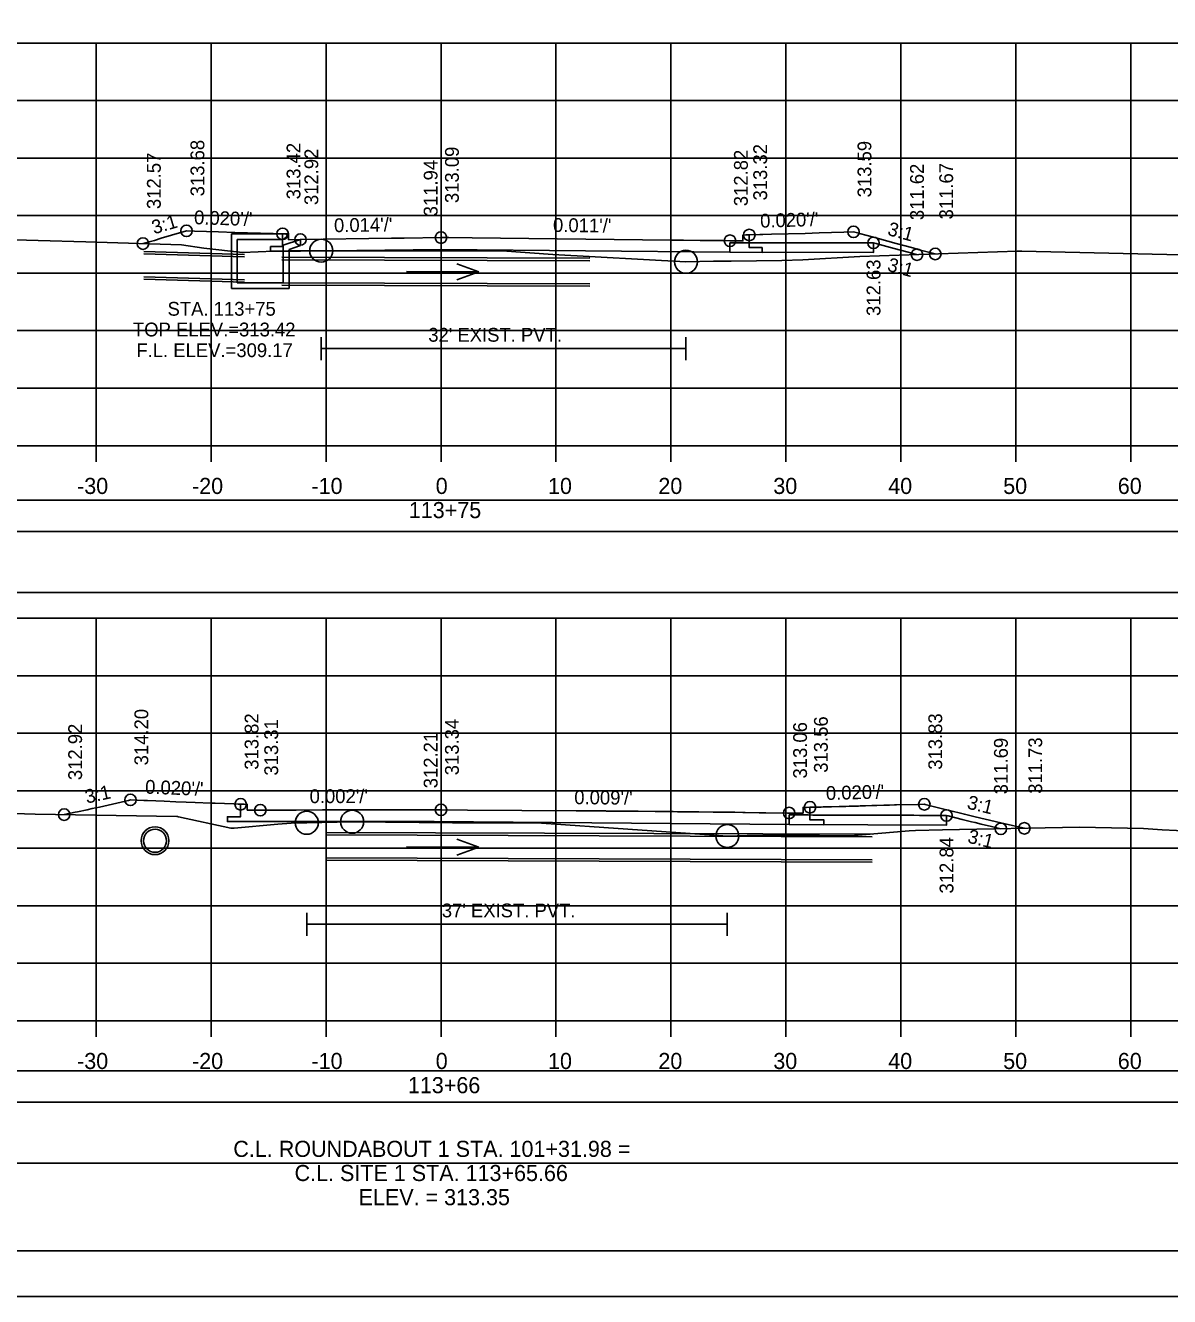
# Model space of a CAD drawing. Extents: x 1370538 to 1372872, y 376220 to 381127.
# Drawn here: x 1371339.1 to 1371438.7, y 380258.4 to 380368.9 of the extents above; entities that cross this region are included whole.
import ezdxf

# ---------------------------------------------------------------- set-up
doc = ezdxf.new("R2010")
doc.units = 0
for name, color, linetype in [('R_Border', 7, 'Continuous'), ('R_Border Notes', 7, 'Continuous'), ('R_Border PE', 7, 'Continuous'), ('R_Border Prem', 7, 'Continuous'), ('R_Dimension', 7, 'Continuous'), ('R_Fin Surface', 7, 'Continuous'), ('R_Grid', 7, 'Continuous'), ('R_Horz Alg Annot', 7, 'Continuous'), ('R_No Plot', 7, 'Continuous'), ('R_Water', 7, 'Continuous'), ('R_Water Annot', 7, 'Continuous'), ('R_Xsect Elev', 7, 'Continuous'), ('R_Xsect Slope', 7, 'Continuous'), ('T_Detection Zones', 7, 'Continuous')]:
    doc.layers.add(name, color=color, linetype=linetype)

msp = doc.modelspace()

# ---------------------------------------------------------------- linework, layer by layer
at = {"layer": 'R_Border'}
for p, q in [((1371364.87, 380341.81), (1371364.87, 380339.81)), ((1371396.6, 380341.81), (1371396.6, 380339.81)), ((1371364.87, 380340.81), (1371396.6, 380340.81)), ((1371363.61, 380291.76), (1371363.61, 380289.76)), ((1371400.2, 380291.76), (1371400.2, 380289.76)), ((1371363.61, 380290.76), (1371400.2, 380290.76))]:
    msp.add_line(p, q, dxfattribs=at)
for points in [[(1371375.31, 380349.44), (1371363.06, 380349.29), (1371360.47, 380349.27), (1371360.47, 380349.68), (1371361.51, 380349.69), (1371361.51, 380350.79)], [(1371402.11, 380350.69), (1371402.11, 380349.6), (1371403.23, 380349.59), (1371403.23, 380349.17), (1371400.43, 380349.19), (1371375.31, 380349.44)], [(1371374.7, 380299.69), (1371359.57, 380299.68), (1371356.71, 380299.69), (1371356.71, 380300.1), (1371357.86, 380300.1), (1371357.86, 380301.19)], [(1371407.39, 380300.93), (1371407.39, 380299.83), (1371408.6, 380299.83), (1371408.6, 380299.41), (1371405.58, 380299.43), (1371374.7, 380299.69)]]:
    msp.add_lwpolyline(points, dxfattribs=at)
at = {"layer": 'R_Border Notes'}
msp.add_line((1371533.47, 380262.37), (1371217.29, 380262.37), dxfattribs=at)
at = {"layer": 'R_Border Prem'}
for p, q in [((1371225.29, 380332.37), (1371525.29, 380332.37)), ((1371345.29, 380330.97), (1371345.29, 380332.37)), ((1371355.29, 380330.97), (1371355.29, 380332.37)), ((1371365.29, 380330.97), (1371365.29, 380332.37)), ((1371375.29, 380330.97), (1371375.29, 380332.37)), ((1371385.29, 380330.97), (1371385.29, 380332.37)), ((1371395.29, 380330.97), (1371395.29, 380332.37)), ((1371405.29, 380330.97), (1371405.29, 380332.37)), ((1371415.29, 380330.97), (1371415.29, 380332.37)), ((1371425.29, 380330.97), (1371425.29, 380332.37)), ((1371435.29, 380330.97), (1371435.29, 380332.37)), ((1371225.29, 380282.37), (1371525.29, 380282.37)), ((1371345.29, 380280.97), (1371345.29, 380282.37)), ((1371355.29, 380280.97), (1371355.29, 380282.37)), ((1371365.29, 380280.97), (1371365.29, 380282.37)), ((1371375.29, 380280.97), (1371375.29, 380282.37)), ((1371385.29, 380280.97), (1371385.29, 380282.37)), ((1371395.29, 380280.97), (1371395.29, 380282.37)), ((1371405.29, 380280.97), (1371405.29, 380282.37)), ((1371415.29, 380280.97), (1371415.29, 380282.37)), ((1371425.29, 380280.97), (1371425.29, 380282.37)), ((1371435.29, 380280.97), (1371435.29, 380282.37))]:
    msp.add_line(p, q, dxfattribs=at)
at = {"layer": 'R_Dimension'}
for points in [[(1371329.05, 380350.53), (1371340.23, 380350.22), (1371344.38, 380350.1), (1371352.72, 380349.82), (1371354.65, 380349.53), (1371358.02, 380349.18), (1371360.74, 380349.27), (1371362, 380349.3), (1371364.79, 380349.32), (1371364.87, 380349.32), (1371366.61, 380349.32), (1371380.61, 380349.3), (1371385.02, 380348.99), (1371396.6, 380348.36), (1371398.99, 380348.41), (1371400.53, 380348.4), (1371404.93, 380348.46), (1371406.78, 380348.54), (1371411.74, 380348.82), (1371425.42, 380349.27), (1371425.62, 380349.28), (1371425.82, 380349.28), (1371439.69, 380348.97)], [(1371330.63, 380300.63), (1371339.99, 380300.33), (1371352.32, 380300.12), (1371352.38, 380300.12), (1371352.42, 380300.11), (1371352.44, 380300.1), (1371357.01, 380299.1), (1371357.3, 380299.12), (1371361.08, 380299.45), (1371362.25, 380299.54), (1371363.61, 380299.58), (1371367.56, 380299.67), (1371376.29, 380299.57), (1371384.04, 380299.56), (1371399.06, 380298.49), (1371400.2, 380298.43), (1371401.93, 380298.47), (1371405.15, 380298.48), (1371405.52, 380298.49), (1371410.91, 380298.44), (1371416.03, 380298.88), (1371416.58, 380298.92), (1371418.93, 380298.96), (1371430.83, 380299.19), (1371436.41, 380299.07), (1371438.02, 380298.96), (1371440.53, 380298.84)]]:
    msp.add_lwpolyline(points, dxfattribs=at)
at = {"layer": 'R_Fin Surface'}
for points in [[(1371349.36, 380349.94), (1371350.35, 380350.22), (1371350.95, 380350.4), (1371351.84, 380350.66), (1371353.15, 380351.05), (1371353.84, 380351.03), (1371355.92, 380350.96), (1371357.35, 380350.91), (1371360.68, 380350.81), (1371361, 380350.8), (1371361, 380350.8), (1371361.02, 380350.8), (1371361.02, 380350.8), (1371361.06, 380350.8), (1371361.08, 380350.8), (1371361.51, 380350.79), (1371361.71, 380350.78), (1371362.02, 380350.78), (1371362.03, 380350.4), (1371362.03, 380350.28), (1371363.06, 380350.29), (1371370.97, 380350.4), (1371370.99, 380350.4), (1371371.05, 380350.4), (1371372.09, 380350.41), (1371375.29, 380350.46)], [(1371375.29, 380350.46), (1371375.97, 380350.46), (1371378.01, 380350.44), (1371395.28, 380350.24), (1371395.5, 380350.24), (1371396.38, 380350.23), (1371397.83, 380350.22), (1371398.11, 380350.21), (1371399.85, 380350.2), (1371400.43, 380350.19), (1371401.24, 380350.18), (1371401.55, 380350.18), (1371401.55, 380350.49), (1371401.55, 380350.68), (1371401.81, 380350.69), (1371402.11, 380350.69), (1371403.03, 380350.72), (1371403.29, 380350.73), (1371404.05, 380350.75), (1371406.96, 380350.83), (1371408.18, 380350.87), (1371410.33, 380350.94), (1371411.18, 380350.96), (1371411.63, 380350.84), (1371411.71, 380350.82), (1371413.02, 380350.46), (1371413.45, 380350.34), (1371414.89, 380349.95), (1371416.34, 380349.56), (1371416.9, 380349.41), (1371418.29, 380349.04)], [(1371342.51, 380300.29), (1371343.46, 380300.49), (1371343.66, 380300.53), (1371344.5, 380300.71), (1371344.95, 380300.81), (1371345.58, 380300.95), (1371346.33, 380301.12), (1371346.72, 380301.21), (1371347.83, 380301.47), (1371347.84, 380301.47), (1371348.07, 380301.52), (1371348.1, 380301.53), (1371348.27, 380301.57), (1371349.44, 380301.52), (1371349.75, 380301.51), (1371351.2, 380301.45), (1371352.23, 380301.41), (1371353.13, 380301.37), (1371353.9, 380301.34), (1371355.27, 380301.29), (1371355.65, 380301.28), (1371357.27, 380301.22), (1371357.63, 380301.2), (1371357.63, 380301.2), (1371357.86, 380301.19), (1371358.16, 380301.19), (1371358.43, 380301.18), (1371358.43, 380301.04), (1371358.43, 380300.68), (1371358.6, 380300.68), (1371358.77, 380300.68), (1371359.57, 380300.68), (1371359.9, 380300.68), (1371360.18, 380300.68), (1371361.77, 380300.69), (1371362.29, 380300.69), (1371362.7, 380300.69), (1371364.98, 380300.7), (1371365.78, 380300.7), (1371365.89, 380300.7), (1371366.31, 380300.7), (1371366.67, 380300.7), (1371370.39, 380300.7), (1371370.62, 380300.71), (1371372.3, 380300.72), (1371372.42, 380300.72), (1371372.45, 380300.72), (1371372.69, 380300.72), (1371373.15, 380300.72), (1371373.29, 380300.72), (1371373.5, 380300.72), (1371374.55, 380300.71), (1371375.29, 380300.71)], [(1371375.29, 380300.71), (1371377.59, 380300.69), (1371387.05, 380300.62), (1371388.49, 380300.61), (1371388.87, 380300.61), (1371389.07, 380300.61), (1371389.39, 380300.61), (1371389.59, 380300.61), (1371389.69, 380300.6), (1371389.72, 380300.6), (1371389.82, 380300.6), (1371390.65, 380300.59), (1371390.66, 380300.59), (1371390.71, 380300.59), (1371390.78, 380300.59), (1371392.27, 380300.58), (1371392.39, 380300.58), (1371392.44, 380300.58), (1371393.91, 380300.56), (1371393.98, 380300.56), (1371394.14, 380300.56), (1371395.5, 380300.55), (1371395.87, 380300.54), (1371396.21, 380300.54), (1371397.19, 380300.53), (1371397.73, 380300.52), (1371398.96, 380300.51), (1371399.28, 380300.5), (1371399.87, 380300.5), (1371400.36, 380300.49), (1371400.86, 380300.49), (1371401.55, 380300.48), (1371401.76, 380300.47), (1371402.97, 380300.46), (1371403.54, 380300.45), (1371405.43, 380300.43), (1371405.47, 380300.43), (1371405.58, 380300.43), (1371406.32, 380300.42), (1371406.36, 380300.42), (1371406.44, 380300.42), (1371406.54, 380300.42), (1371406.57, 380300.42), (1371406.63, 380300.42), (1371406.79, 380300.42), (1371406.79, 380300.63), (1371406.79, 380300.92), (1371406.95, 380300.92), (1371407.09, 380300.92), (1371407.39, 380300.93), (1371407.69, 380300.94), (1371407.72, 380300.94), (1371407.72, 380300.94), (1371407.74, 380300.94), (1371408.36, 380300.95), (1371408.54, 380300.96), (1371408.56, 380300.96), (1371409.03, 380300.97), (1371409.11, 380300.97), (1371409.25, 380300.98), (1371409.92, 380301), (1371410.26, 380301.01), (1371410.39, 380301.01), (1371410.51, 380301.01), (1371410.81, 380301.02), (1371411.06, 380301.03), (1371411.52, 380301.04), (1371411.62, 380301.04), (1371411.75, 380301.05), (1371412.22, 380301.06), (1371412.76, 380301.07), (1371413.22, 380301.08), (1371413.82, 380301.1), (1371413.84, 380301.1), (1371413.88, 380301.1), (1371414.16, 380301.11), (1371414.31, 380301.11), (1371414.75, 380301.13), (1371414.92, 380301.13), (1371416.82, 380301.18), (1371416.93, 380301.18), (1371416.95, 380301.18), (1371417.34, 380301.19), (1371417.42, 380301.17), (1371417.42, 380301.17), (1371419.03, 380300.77), (1371419.41, 380300.68), (1371420.83, 380300.33), (1371421.76, 380300.11), (1371422.64, 380299.9), (1371423.99, 380299.58), (1371424.37, 380299.49), (1371425.9, 380299.13), (1371425.91, 380299.13), (1371426.04, 380299.1)]]:
    msp.add_lwpolyline(points, dxfattribs=at)
at = {"layer": 'R_Grid'}
for p, q in [((1371225.29, 380367.37), (1371525.29, 380367.37)), ((1371345.29, 380332.37), (1371345.29, 380367.37)), ((1371355.29, 380332.37), (1371355.29, 380367.37)), ((1371365.29, 380332.37), (1371365.29, 380367.37)), ((1371375.29, 380332.37), (1371375.29, 380367.37)), ((1371385.29, 380332.37), (1371385.29, 380367.37)), ((1371395.29, 380332.37), (1371395.29, 380367.37)), ((1371405.29, 380332.37), (1371405.29, 380367.37)), ((1371415.29, 380332.37), (1371415.29, 380367.37)), ((1371425.29, 380332.37), (1371425.29, 380367.37)), ((1371435.29, 380332.37), (1371435.29, 380367.37)), ((1371225.29, 380362.37), (1371525.29, 380362.37)), ((1371225.29, 380357.37), (1371525.29, 380357.37)), ((1371225.29, 380352.37), (1371525.29, 380352.37)), ((1371225.29, 380347.37), (1371525.29, 380347.37)), ((1371225.29, 380342.37), (1371525.29, 380342.37)), ((1371225.29, 380337.37), (1371525.29, 380337.37)), ((1371225.29, 380332.37), (1371525.29, 380332.37)), ((1371225.29, 380317.37), (1371525.29, 380317.37)), ((1371345.29, 380282.37), (1371345.29, 380317.37)), ((1371355.29, 380282.37), (1371355.29, 380317.37)), ((1371365.29, 380282.37), (1371365.29, 380317.37)), ((1371375.29, 380282.37), (1371375.29, 380317.37)), ((1371385.29, 380282.37), (1371385.29, 380317.37)), ((1371395.29, 380282.37), (1371395.29, 380317.37)), ((1371405.29, 380282.37), (1371405.29, 380317.37)), ((1371415.29, 380282.37), (1371415.29, 380317.37)), ((1371425.29, 380282.37), (1371425.29, 380317.37)), ((1371435.29, 380282.37), (1371435.29, 380317.37)), ((1371225.29, 380312.37), (1371525.29, 380312.37)), ((1371225.29, 380307.37), (1371525.29, 380307.37)), ((1371225.29, 380302.37), (1371525.29, 380302.37)), ((1371225.29, 380297.37), (1371525.29, 380297.37)), ((1371225.29, 380292.37), (1371525.29, 380292.37)), ((1371225.29, 380287.37), (1371525.29, 380287.37)), ((1371225.29, 380282.37), (1371525.29, 380282.37))]:
    msp.add_line(p, q, dxfattribs=at)
at = {"layer": 'R_Horz Alg Annot'}
for points in [[(1371400.43, 380350.02), (1371402.82, 380350.01), (1371403.29, 380350.01), (1371404.39, 380350.01), (1371406.96, 380350), (1371408.33, 380350), (1371410.33, 380350), (1371410.44, 380350), (1371410.46, 380350), (1371411.56, 380350), (1371411.71, 380350), (1371411.86, 380350), (1371412.92, 380350), (1371413.15, 380349.94), (1371413.25, 380349.91), (1371413.42, 380349.87), (1371413.45, 380349.86), (1371414.72, 380349.52), (1371415.83, 380349.22), (1371415.94, 380349.19), (1371416.34, 380349.08), (1371416.46, 380349.05), (1371416.7, 380348.98)], [(1371400.43, 380350.02), (1371400.43, 380349.19), (1371412.92, 380349.17), (1371412.92, 380350)], [(1371405.58, 380300.26), (1371406.32, 380300.26), (1371406.37, 380300.26), (1371407.24, 380300.26), (1371407.65, 380300.25), (1371407.72, 380300.25), (1371407.85, 380300.25), (1371408.56, 380300.25), (1371408.86, 380300.25), (1371409.89, 380300.25), (1371410.43, 380300.25), (1371411.52, 380300.24), (1371412, 380300.24), (1371412.37, 380300.24), (1371413.44, 380300.24), (1371414.31, 380300.23), (1371414.56, 380300.23), (1371414.71, 380300.23), (1371416.43, 380300.23), (1371416.92, 380300.22), (1371416.93, 380300.22), (1371416.93, 380300.22), (1371417.02, 380300.22), (1371417.42, 380300.22), (1371417.63, 380300.22), (1371419.01, 380300.21), (1371419.27, 380300.21), (1371419.4, 380300.18), (1371419.41, 380300.18), (1371420.62, 380299.88), (1371421.09, 380299.76), (1371421.45, 380299.67), (1371421.76, 380299.6), (1371422.28, 380299.47), (1371423.17, 380299.26), (1371423.29, 380299.23), (1371423.99, 380299.06), (1371423.99, 380299.06), (1371424, 380299.06)], [(1371405.58, 380300.26), (1371405.58, 380299.43), (1371419.27, 380299.38), (1371419.27, 380300.21)]]:
    msp.add_lwpolyline(points, dxfattribs=at)
at = {"layer": 'R_No Plot'}
for p, q in [((1371349.45, 380349.26), (1371358.19, 380349)), ((1371361.45, 380348.75), (1371388.25, 380348.66)), ((1371349.45, 380346.84), (1371358.19, 380346.58)), ((1371361.45, 380346.33), (1371388.25, 380346.24)), ((1371365.29, 380298.73), (1371412.8, 380298.58)), ((1371365.29, 380296.32), (1371412.8, 380296.17)), ((1371204.89, 380258.39), (1371538.22, 380258.39))]:
    msp.add_line(p, q, dxfattribs=at)
for points in [[(1371204.88, 380471.72), (1371538.22, 380471.72), (1371538.22, 380258.39), (1371204.88, 380258.39)], [(1371451.21, 380467.83), (1371451.21, 380457.95), (1371486.94, 380457.95), (1371486.94, 380455.03), (1371510.14, 380455.03), (1371510.14, 380430.7), (1371533.47, 380430.7), (1371533.47, 380262.37), (1371217.29, 380262.37), (1371217.29, 380467.83)]]:
    msp.add_lwpolyline(points, close=True, dxfattribs=at)
for centre, radius in [((1371353.15, 380351.05), 0.5), ((1371361.51, 380350.79), 0.5), ((1371375.29, 380350.46), 0.5), ((1371375.29, 380350.46), 0.5), ((1371402.11, 380350.69), 0.5), ((1371411.18, 380350.96), 0.5), ((1371349.36, 380349.94), 0.5), ((1371363.06, 380350.29), 0.5), ((1371364.87, 380349.32), 1), ((1371400.43, 380350.19), 0.5), ((1371412.92, 380350), 0.5), ((1371396.6, 380348.36), 1), ((1371416.7, 380348.98), 0.5), ((1371418.29, 380349.04), 0.5), ((1371348.27, 380301.57), 0.5), ((1371357.86, 380301.19), 0.5), ((1371375.29, 380300.71), 0.5), ((1371375.29, 380300.71), 0.5), ((1371407.39, 380300.93), 0.5), ((1371417.34, 380301.19), 0.5), ((1371342.51, 380300.29), 0.5), ((1371359.57, 380300.68), 0.5), ((1371363.61, 380299.58), 1), ((1371367.56, 380299.67), 1), ((1371405.58, 380300.43), 0.5), ((1371419.27, 380300.21), 0.5), ((1371350.41, 380298.02), 1.21), ((1371400.2, 380298.43), 1), ((1371424, 380299.06), 0.5), ((1371426.04, 380299.1), 0.5)]:
    msp.add_circle(centre, radius, dxfattribs=at)
at = {"layer": 'R_Water'}
for p, q in [((1371357.07, 380350.79), (1371361.82, 380350.79)), ((1371357.07, 380349.29), (1371357.07, 380350.79)), ((1371357.57, 380349.29), (1371357.57, 380350.29)), ((1371357.57, 380350.29), (1371361.57, 380350.29)), ((1371361.91, 380350.62), (1371361.57, 380350.29)), ((1371363.07, 380350.31), (1371361.57, 380349.79)), ((1371361.91, 380350.62), (1371361.82, 380350.79)), ((1371349.45, 380349.05), (1371358.19, 380348.79)), ((1371361.57, 380349.29), (1371361.57, 380349.79)), ((1371363.07, 380349.78), (1371362.07, 380349.43)), ((1371362.07, 380349.29), (1371362.07, 380349.43)), ((1371361.45, 380348.54), (1371388.25, 380348.45)), ((1371349.45, 380347.05), (1371358.19, 380346.79)), ((1371361.45, 380346.54), (1371388.25, 380346.45)), ((1371365.29, 380298.53), (1371412.8, 380298.37)), ((1371365.29, 380296.53), (1371412.8, 380296.37))]:
    msp.add_line(p, q, dxfattribs=at)
for points in [[(1371363.07, 380349.78), (1371363.07, 380350.31)], [(1371362.07, 380349.29), (1371362.07, 380346.04), (1371359.57, 380346.04), (1371357.07, 380346.04), (1371357.07, 380349.29)], [(1371361.57, 380349.29), (1371361.57, 380346.54), (1371359.57, 380346.54), (1371357.57, 380346.54), (1371357.57, 380349.29)]]:
    msp.add_lwpolyline(points, dxfattribs=at)
msp.add_circle((1371350.41, 380298.02), 1, dxfattribs=at)
at = {"layer": 'R_Water Annot'}
for p, q in [((1371378.59, 380347.48), (1371376.67, 380348.18)), ((1371372.3, 380347.5), (1371378.59, 380347.48)), ((1371378.59, 380347.48), (1371376.66, 380346.78)), ((1371378.59, 380297.47), (1371376.67, 380298.17)), ((1371372.3, 380297.49), (1371378.59, 380297.47)), ((1371378.59, 380297.47), (1371376.66, 380296.77))]:
    msp.add_line(p, q, dxfattribs=at)
at = {"layer": 'R_Xsect Elev'}
for p, q in [((1371375.29, 380349.31), (1371375.29, 380359.31)), ((1371375.29, 380299.58), (1371375.29, 380309.58))]:
    msp.add_line(p, q, dxfattribs=at)
at = {"layer": 'T_Detection Zones'}
for points in [[(1371217.73, 380324.92), (1371532.86, 380324.92), (1371532.86, 380327.62), (1371217.73, 380327.62)], [(1371217.73, 380319.6), (1371532.86, 380319.6), (1371532.86, 380324.92), (1371217.73, 380324.92)], [(1371217.73, 380275.3), (1371532.86, 380275.3), (1371532.86, 380278), (1371217.73, 380278)], [(1371217.73, 380269.98), (1371532.86, 380269.98), (1371532.86, 380275.3), (1371217.73, 380275.3)]]:
    msp.add_lwpolyline(points, close=True, dxfattribs=at)

# ---------------------------------------------------------------- texts
at = {"layer": 'R_Border PE'}
for s, p in [('-30', (1371343.63, 380328.17)), ('-20', (1371353.63, 380328.17)), ('-10', (1371364.02, 380328.17)), ('0', (1371374.83, 380328.17)), ('10', (1371384.6, 380328.17)), ('20', (1371394.2, 380328.17)), ('30', (1371404.2, 380328.17)), ('40', (1371414.2, 380328.17)), ('50', (1371424.2, 380328.17)), ('60', (1371434.17, 380328.17)), ('113+75', (1371372.49, 380326.07)), ('-30', (1371343.63, 380278.17)), ('-20', (1371353.63, 380278.17)), ('-10', (1371364.02, 380278.17)), ('0', (1371374.83, 380278.17)), ('10', (1371384.6, 380278.17)), ('20', (1371394.2, 380278.17)), ('30', (1371404.2, 380278.17)), ('40', (1371414.2, 380278.17)), ('50', (1371424.2, 380278.17)), ('60', (1371434.17, 380278.17)), ('113+66', (1371372.41, 380276.07)), ('C.L. ROUNDABOUT 1 STA. 101+31.98 =', (1371357.22, 380270.53)), ('C.L. SITE 1 STA. 113+65.66', (1371362.55, 380268.43)), ('ELEV. = 313.35', (1371368.12, 380266.33))]:
    msp.add_text(s, height=1.4, dxfattribs=at).set_placement(p)
at = {"layer": 'R_Water'}
for s, p in [("32' EXIST. PVT.", (1371374.18, 380341.41)), ("37' EXIST. PVT.", (1371375.36, 380291.36))]:
    msp.add_text(s, height=1.2, dxfattribs=at).set_placement(p)
at = {"layer": 'R_Water Annot'}
for s, p in [('STA. 113+75', (1371351.5, 380343.67)), ('TOP ELEV.=313.42', (1371348.49, 380341.87)), ('F.L. ELEV.=309.17', (1371348.79, 380340.07))]:
    msp.add_text(s, height=1.2, dxfattribs=at).set_placement(p)
at = {"layer": 'R_Xsect Elev'}
for s, p in [('313.68', (1371354.7, 380354.05)), ('313.59', (1371412.73, 380353.96)), ('312.57', (1371350.91, 380352.94)), ('313.42', (1371363.06, 380353.79)), ('312.92', (1371364.61, 380353.29)), ('313.09', (1371376.84, 380353.46)), ('312.82', (1371401.98, 380353.19)), ('313.32', (1371403.66, 380353.69)), ('311.94', (1371374.99, 380352.31)), ('311.62', (1371417.3, 380351.98)), ('311.67', (1371419.84, 380352.04)), ('312.63', (1371413.52, 380343.65)), ('314.20', (1371349.82, 380304.57)), ('313.82', (1371359.41, 380304.19)), ('313.83', (1371418.89, 380304.19)), ('312.92', (1371344.06, 380303.29)), ('313.31', (1371361.12, 380303.68)), ('313.34', (1371376.84, 380303.71)), ('313.34', (1371376.84, 380303.71)), ('313.06', (1371407.13, 380303.43)), ('313.56', (1371408.94, 380303.93)), ('312.21', (1371374.99, 380302.58)), ('311.69', (1371424.6, 380302.06)), ('311.73', (1371427.59, 380302.1)), ('312.84', (1371419.87, 380293.43))]:
    msp.add_text(s, height=1.2, rotation=90, dxfattribs=at).set_placement(p)
at = {"layer": 'R_Xsect Slope'}
for s, rotation, p in [('3:1', 16.3806, (1371350.32, 380350.74)), ("0.020'/'", 358.1735, (1371353.79, 380351.63)), ("0.014'/'", 0.8022, (1371365.99, 380350.93)), ("0.011'/'", 359.3787, (1371385.03, 380350.96)), ("0.020'/'", 1.7175, (1371403.07, 380351.32)), ('3:1', 344.8366, (1371414.06, 380350.7)), ('3:1', 344.9174, (1371414.05, 380347.59)), ('3:1', 12.5194, (1371344.47, 380301.24)), ("0.020'/'", 357.749, (1371349.53, 380302.12)), ("0.002'/'", 0.0927, (1371363.86, 380301.29)), ("0.009'/'", 359.4741, (1371386.88, 380301.2)), ("0.020'/'", 1.5358, (1371408.79, 380301.56)), ('3:1', 346.4445, (1371420.99, 380300.83)), ('3:1', 346.2974, (1371421.03, 380297.87))]:
    msp.add_text(s, height=1.2, rotation=rotation, dxfattribs=at).set_placement(p)

doc.saveas('drawing.dxf')
